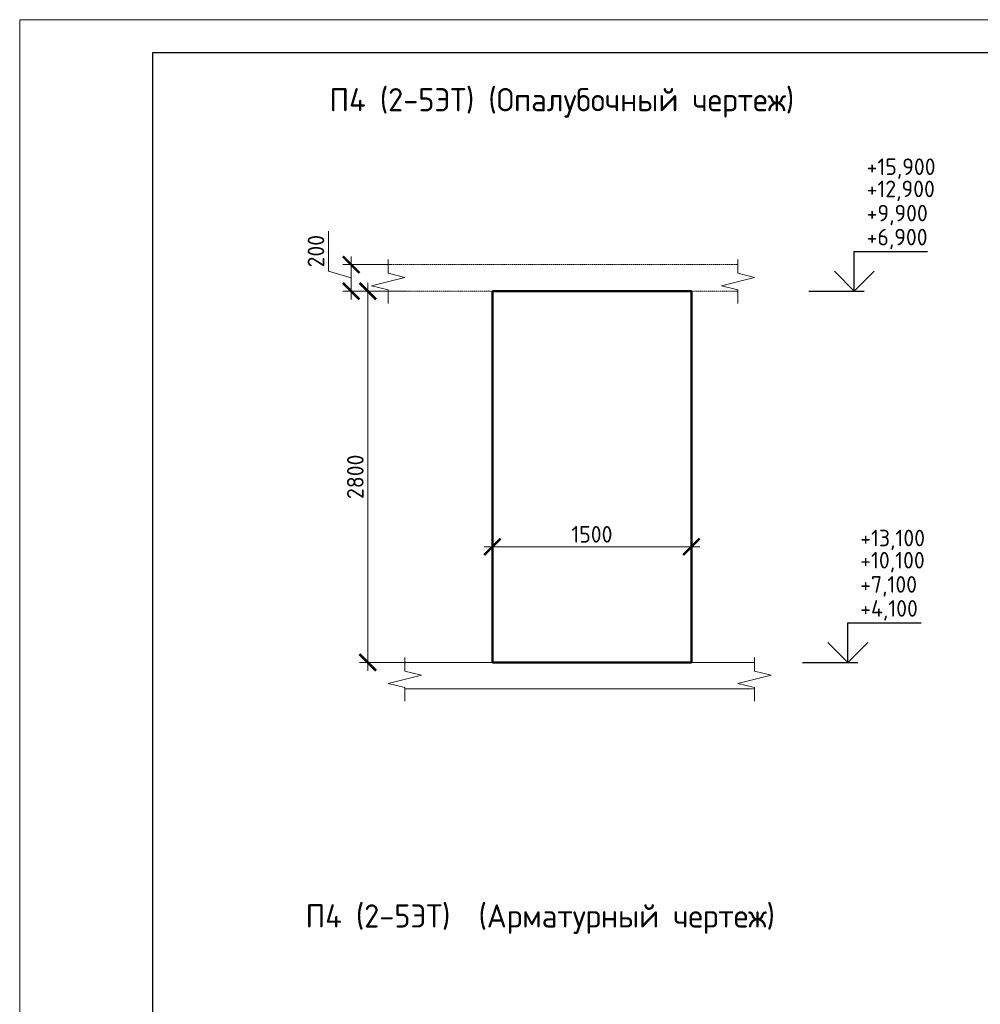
# Model space of a CAD drawing. Header units: millimetres. Extents: x 263826 to 1718326, y -423071 to 70137.
# Tile 336 of 486: x 637231 to 651712, y -183342 to -168492. Entities that reach past the tile are written whole.
import ezdxf

# ---------------------------------------------------------------- set-up
doc = ezdxf.new("R2010")
doc.units = ezdxf.units.MM
doc.linetypes.add('01 Штриховая _4 мм_', pattern=[6, 3.5, -2.5])
for name, color, linetype, lineweight in [('AF_Perekritie', 90, 'Continuous', 18), ('AF_Stena', 90, 'Continuous', 18), ('KR_Fundament', 253, 'Continuous', 18), ('РАЗМЕРЫ', 1, 'Continuous', 9), ('ТОНКИЕ', 7, 'Continuous', 9)]:
    doc.layers.add(name, color=color, linetype=linetype, lineweight=lineweight)
doc.layers.add('ТОЛСТЫЕ_ОСНОВНЫЕ', color=6, linetype='Continuous')
doc.styles.add('GOST-2.304_Type-B', font='GOST_Common.ttf')
doc.dimstyles.new('мой 25', dxfattribs={"dimscale": 100, "dimtxt": 2.5, "dimasz": 2.5, "dimexe": 1.25, "dimexo": 0.625, "dimtad": 1, "dimdec": 0, "dimlfac": 0.5, "dimtxsty": 'GOST-2.304_Type-B', "dimblk": 'ARCHTICK', "dimcen": 2.5, "dimdle": 1.25, "dimaunit": 1, "dimadec": 1, "dimazin": 2, "dimtfac": 1, "dimtdec": 0, "dimtmove": 1, "dimatfit": 3, "dimfxl": 6, "dimfxlon": 1, "dimtfill": 1, "dimlwd": -1, "dimlwe": -1, "dimarcsym": 0})

# ---------------------------------------------------------------- blocks, each defined once
blk = doc.blocks.new('_ArchTick')
at = {"color": 0, "linetype": 'ByBlock', "const_width": 0.15}
blk.add_lwpolyline([(-0.5, -0.5), (0.5, 0.5)], dxfattribs=at)
blk = doc.blocks.new('*D445')
at = {"layer": 'DEFPOINTS', "color": 0, "transparency": 16777216}
for p in [(644357, -174643), (647357, -174643), (647357, -176441)]:
    blk.add_point(p, dxfattribs=at)
at = {"layer": 'РАЗМЕРЫ', "color": 0, "linetype": 'Continuous', "transparency": 16777216}
for p, q in [((644357, -175841), (644357, -176566)), ((647357, -175841), (647357, -176566)), ((644232, -176441), (647482, -176441))]:
    blk.add_line(p, q, dxfattribs=at)
at = {"layer": 'РАЗМЕРЫ', "color": 0, "transparency": 16777216, "xscale": 250, "yscale": 250, "zscale": 250, "rotation": 180}
blk.add_blockref('_ArchTick', (644357, -176441), dxfattribs=at)
at = {"layer": 'РАЗМЕРЫ', "color": 0, "transparency": 16777216, "xscale": 250, "yscale": 250, "zscale": 250}
blk.add_blockref('_ArchTick', (647357, -176441), dxfattribs=at)
at = {"layer": 'РАЗМЕРЫ', "color": 0, "lineweight": 0, "transparency": 16777216, "insert": (645857, -176253), "char_height": 250, "attachment_point": 5, "style": 'GOST-2.304_Type-B', "bg_fill": 3, "box_fill_scale": 1.1, "bg_fill_color": 256, "bg_fill_true_color": 13158600, "bg_fill_transparency": 0}
blk.add_mtext('1500', dxfattribs=at)
blk = doc.blocks.new('*D496')
at = {"layer": 'DEFPOINTS', "color": 0, "transparency": 16777216}
for p in [(643147, -172186), (642228, -172586), (643147, -172586)]:
    blk.add_point(p, dxfattribs=at)
at = {"layer": 'РАЗМЕРЫ', "color": 0, "linetype": 'Continuous', "transparency": 16777216}
for p, q in [((641884, -172283), (641884, -171683)), ((642228, -172061), (642228, -172711)), ((642828, -172186), (642103, -172186)), ((642228, -172386), (641884, -172283)), ((642828, -172586), (642103, -172586))]:
    blk.add_line(p, q, dxfattribs=at)
at = {"layer": 'РАЗМЕРЫ', "color": 0, "transparency": 16777216, "xscale": 250, "yscale": 250, "zscale": 250}
for p, rotation in [((642228, -172186), 90), ((642228, -172586), 270)]:
    blk.add_blockref('_ArchTick', p, dxfattribs=dict(at, rotation=rotation))
at = {"layer": 'РАЗМЕРЫ', "color": 0, "lineweight": 0, "transparency": 16777216, "insert": (641697, -171983), "char_height": 250, "attachment_point": 5, "rotation": 90, "style": 'GOST-2.304_Type-B', "bg_fill": 3, "box_fill_scale": 1.1, "bg_fill_color": 256, "bg_fill_true_color": 13158600, "bg_fill_transparency": 0}
blk.add_mtext('200', dxfattribs=at)
blk = doc.blocks.new('*U46')
at = {"layer": 'ТОЛСТЫЕ_ОСНОВНЫЕ', "color": 6}
blk.add_lwpolyline([(20, 5), (415, 5), (415, 292), (20, 292)], close=True, dxfattribs=at)
at = {"layer": 'ТОНКИЕ'}
blk.add_lwpolyline([(0, 0), (420, 0), (420, 297), (0, 297)], close=True, dxfattribs=at)
blk = doc.blocks.new('*D498')
at = {"layer": 'DEFPOINTS', "color": 0, "transparency": 16777216}
for p in [(643397, -172586), (642478, -178186), (643955, -178186)]:
    blk.add_point(p, dxfattribs=at)
at = {"layer": 'РАЗМЕРЫ', "color": 0, "linetype": 'Continuous', "transparency": 16777216}
for p, q in [((642478, -172461), (642478, -178311)), ((643078, -172586), (642353, -172586)), ((643078, -178186), (642353, -178186))]:
    blk.add_line(p, q, dxfattribs=at)
at = {"layer": 'РАЗМЕРЫ', "color": 0, "transparency": 16777216, "xscale": 250, "yscale": 250, "zscale": 250}
for p, rotation in [((642478, -172586), 90), ((642478, -178186), 270)]:
    blk.add_blockref('_ArchTick', p, dxfattribs=dict(at, rotation=rotation))
at = {"layer": 'РАЗМЕРЫ', "color": 0, "lineweight": 0, "transparency": 16777216, "insert": (642290, -175386), "char_height": 250, "attachment_point": 5, "rotation": 90, "style": 'GOST-2.304_Type-B', "bg_fill": 3, "box_fill_scale": 1.1, "bg_fill_color": 256, "bg_fill_true_color": 13158600, "bg_fill_transparency": 0}
blk.add_mtext('2800', dxfattribs=at)

msp = doc.modelspace()

# ---------------------------------------------------------------- linework, layer by layer
at = {"elevation": 3100}
for points in [[(649812.88636, -171985.87829), (650918.1611, -171985.87829)], [(649812.88636, -172585.87829), (649812.88636, -171985.87829)], [(650112.88636, -172285.87829), (649812.88636, -172585.87829), (649512.88636, -172285.87829)], [(649128.3196, -172585.87829), (649962.88636, -172585.87829)], [(649716.1371, -177585.87829), (650821.41185, -177585.87829)], [(649716.1371, -178185.87829), (649716.1371, -177585.87829)], [(650016.1371, -177885.87829), (649716.1371, -178185.87829), (649416.1371, -177885.87829)], [(649031.57034, -178185.87829), (649866.1371, -178185.87829)]]:
    msp.add_lwpolyline(points, dxfattribs=at)
at = {"layer": 'AF_Perekritie', "linetype": '01 Штриховая _4 мм_', "lineweight": 9}
for p, q in [((647977.11889, -172185.87829, 3100), (642786.28992, -172185.87829, 3100)), ((647977.21811, -172185.87829, 3100), (648058.57448, -172185.87829, 3100)), ((642786.28992, -172585.87829, 3100), (647977.11889, -172585.87829, 3100)), ((648058.57448, -172585.87829, 3100), (647977.21811, -172585.87829, 3100)), ((648227.21811, -178185.87829, 3100), (648308.57448, -178185.87829, 3100)), ((648308.57448, -178585.87829, 3100), (648227.21811, -178585.87829, 3100))]:
    msp.add_line(p, q, dxfattribs=at)
at = {"layer": 'AF_Stena', "lineweight": 50}
for p, q in [((647357.069, -172585.87829, 3100), (644357.069, -172585.87829, 3100)), ((644357.069, -172585.87829, 3100), (644357.069, -178185.87829, 3100)), ((647357.069, -178185.87829, 3100), (647357.069, -172585.87829, 3100)), ((644357.069, -178185.87829, 3100), (647357.069, -178185.87829, 3100))]:
    msp.add_line(p, q, dxfattribs=at)
at = {"layer": 'AF_Stena', "lineweight": 20, "elevation": 3100}
for points in [[(642786.28992, -172260.87829), (642786.28992, -172110.87829)], [(648058.57448, -172260.87829), (648058.57448, -172110.87829)], [(643036.28992, -172378.37849), (642536.28992, -172503.37849)], [(642786.28992, -172260.87829), (642786.28992, -172315.87849)], [(642786.28992, -172315.87849), (643036.28992, -172378.37849)], [(648308.57448, -172378.37849), (647808.57448, -172503.37849)], [(648058.57448, -172260.87829), (648058.57448, -172315.87849)], [(648058.57448, -172315.87849), (648308.57448, -172378.37849)], [(642536.28992, -172503.37849), (642786.28992, -172565.87849)], [(647808.57448, -172503.37849), (648058.57448, -172565.87849)], [(642786.28992, -172565.87849), (642786.28992, -172620.87869)], [(642786.28992, -172620.87869), (642786.28992, -172770.87869)], [(648058.57448, -172565.87849), (648058.57448, -172620.87869)], [(648058.57448, -172620.87869), (648058.57448, -172770.87869)], [(648308.57448, -178260.87829), (648308.57448, -178110.87829)], [(648308.57448, -178260.87829), (648308.57448, -178315.87849)], [(648308.57448, -178315.87849), (648558.57448, -178378.37849)], [(648558.57448, -178378.37849), (648058.57448, -178503.37849)], [(642786.28992, -178503.37849), (643036.28992, -178565.87849)], [(643036.28992, -178565.87849), (643036.28992, -178620.87869)], [(643036.28992, -178620.87869), (643036.28992, -178770.87869)], [(648058.57448, -178503.37849), (648308.57448, -178565.87849)], [(648308.57448, -178565.87849), (648308.57448, -178620.87869)], [(648308.57448, -178620.87869), (648308.57448, -178770.87869)]]:
    msp.add_lwpolyline(points, dxfattribs=at)
at = {"layer": 'KR_Fundament', "lineweight": 9}
for p, q in [((648308.57448, -178185.87829, 3100), (643036.28992, -178185.87829, 3100)), ((643036.28992, -178585.87829, 3100), (648227.11889, -178585.87829, 3100))]:
    msp.add_line(p, q, dxfattribs=at)

# ---------------------------------------------------------------- texts
at = {"style": 'GOST-2.304_Type-B'}
for s, p in [('+15,900', (649998.80483, -170834.2374, 3100)), ('+12,900', (649998.80483, -171168.96388, 3100)), ('+9,900', (649998.80483, -171533.94187, 3100)), ('+6,900', (649998.80483, -171895.87829, 3100)), ('+13,100', (649902.05557, -176434.2374, 3100)), ('+10,100', (649902.05557, -176768.96388, 3100)), ('+7,100', (649902.05557, -177133.94187, 3100)), ('+4,100', (649902.05557, -177495.87829, 3100))]:
    msp.add_text(s, height=249.999994, dxfattribs=at).set_placement(p)
at = {"layer": 'РАЗМЕРЫ', "char_height": 350, "attachment_point": 5, "style": 'GOST-2.304_Type-B'}
for s, width, heights, insert in [('П4 (2-5ЭТ) (Опалубочный чертеж)', 9816.0881275, [0], (645403.99443, -169746.23177, 3100)), ('П4 (2-5ЭТ)  (Арматурный чертеж)', 10326.6934546, [490], (645078.22961, -182056.3542, 3100))]:
    msp.add_mtext_dynamic_manual_height_columns(s, width=width, gutter_width=625, heights=heights, dxfattribs=dict(at, insert=insert))

# ---------------------------------------------------------------- next in the draw order: dimensions: what is measured, and where the dimension line sits
at = {"layer": 'РАЗМЕРЫ', "color": 146, "lineweight": 0}
dim = msp.add_linear_dim(base=(642227.79253, -172585.87829, 3100), p1=(643146.75986, -172185.87829, 3100), p2=(643146.75986, -172585.87829, 3100), angle=90, dimstyle='мой 25', dxfattribs=at)
dim.commit()
dim.dimension.update_dxf_attribs({"geometry": '*D496', "text_midpoint": (641696.54253, -172220.25329, 3100)})
at = {"layer": 'РАЗМЕРЫ', "color": 146, "lineweight": 0, "true_color": 0x006272}
dim = msp.add_linear_dim(base=(647357.069, -176440.64979, 3100), p1=(644357.069, -174642.58654, 3100), p2=(647357.069, -174642.58654, 3100), dimstyle='мой 25', dxfattribs=at)
dim.commit()
dim.dimension.update_dxf_attribs({"geometry": '*D445', "text_midpoint": (645857.069, -176253.14979, 3100)})

# ---------------------------------------------------------------- next in the draw order: block references
at = {"xscale": 100, "yscale": 100, "zscale": 100}
msp.add_blockref('*U46', (637230.77, -198191.77617, 3100), dxfattribs=at)

# ---------------------------------------------------------------- next in the draw order: dimensions: what is measured, and where the dimension line sits
at = {"layer": 'РАЗМЕРЫ', "color": 146, "lineweight": 0}
dim = msp.add_linear_dim(base=(642477.79253, -178185.87829, 3100), p1=(643396.75986, -172585.87829, 3100), p2=(643955.43306, -178185.87829, 3100), angle=90, dimstyle='мой 25', dxfattribs=at)
dim.commit()
dim.dimension.update_dxf_attribs({"geometry": '*D498', "text_midpoint": (642290.29253, -175385.87829, 3100)})

# ---------------------------------------------------------------- next in the draw order: linework, layer by layer
at = {"layer": 'AF_Stena', "lineweight": 20, "elevation": 3100}
for points in [[(643036.28992, -178260.87829), (643036.28992, -178110.87829)], [(643036.28992, -178260.87829), (643036.28992, -178315.87849)], [(643036.28992, -178315.87849), (643286.28992, -178378.37849)], [(643286.28992, -178378.37849), (642786.28992, -178503.37849)]]:
    msp.add_lwpolyline(points, dxfattribs=at)
at = {"layer": 'KR_Fundament', "lineweight": 9}
msp.add_line((648227.11889, -178185.87829, 3100), (643036.28992, -178185.87829, 3100), dxfattribs=at)

doc.saveas('drawing.dxf')
